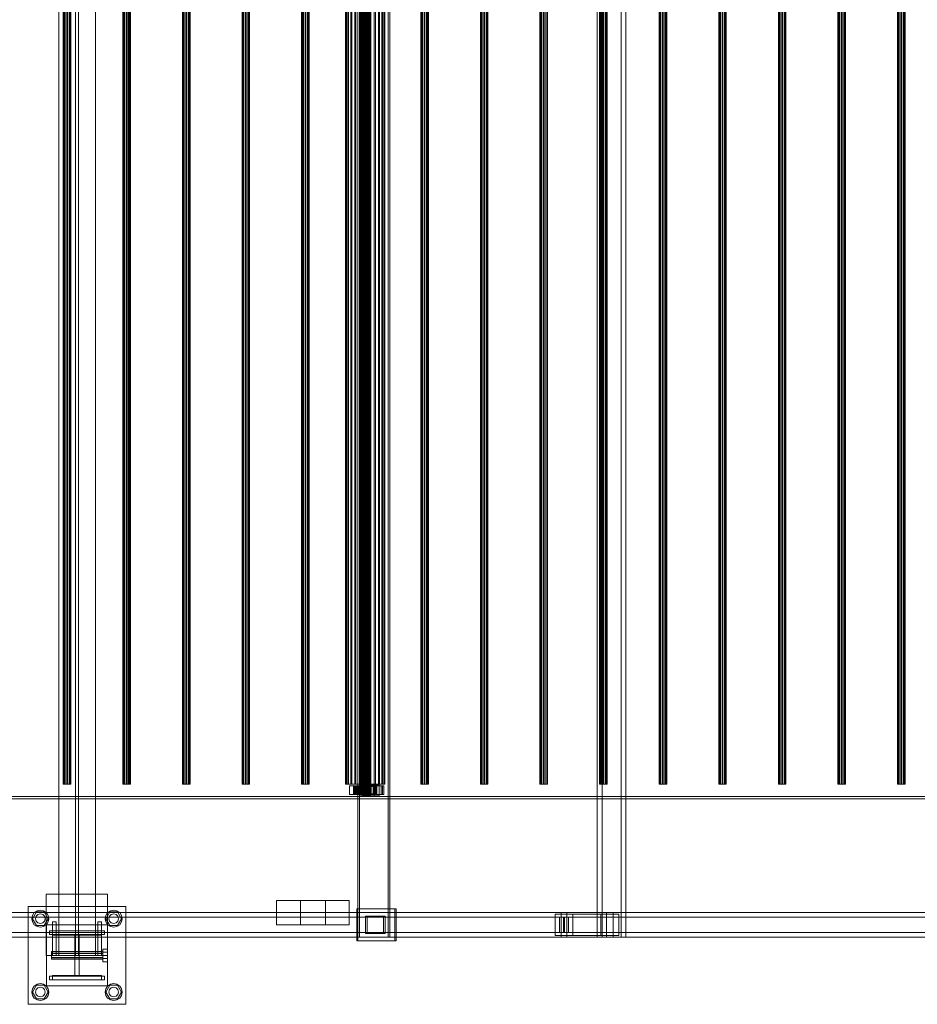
# Model space of a CAD drawing. Header units: millimetres. Extents: x -1970 to 61924, y -58230 to 6847.
# Tile 732 of 925: x 31688 to 33156, y -19610 to -18000. Entities that reach past the tile are written whole.
import ezdxf

# ---------------------------------------------------------------- set-up
doc = ezdxf.new("R2010")
doc.units = ezdxf.units.MM
doc.layers.add('superior_C03', color=7, linetype='Continuous', lineweight=0)

msp = doc.modelspace()

# ---------------------------------------------------------------- linework, layer by layer
at = {"layer": 'superior_C03'}
for p, q in [((31752.063, -16470), (31752.063, -19530)), ((31779.563, -16470), (31779.563, -19530)), ((31784.563, -19530), (31784.563, -16470)), ((31812.063, -19530), (31812.063, -16470)), ((32241.512, -16500), (32241.512, -19500)), ((32244.207, -19500), (32244.207, -16500)), ((32291.014, -19500), (32291.014, -16500)), ((32293.709, -16500), (32293.709, -19500)), ((32632.847, -16500), (32632.847, -19500)), ((32640.707, -19500), (32640.707, -16500)), ((32671.825, -19500), (32671.825, -16500)), ((32679.686, -16500), (32679.686, -19500)), ((32244.243, -19268), (32244.243, -16732)), ((32244.468, -19268), (32244.468, -16732)), ((32244.632, -19268), (32244.632, -16732)), ((32245.29, -19268), (32245.29, -16732)), ((32245.607, -19268), (32245.607, -16732)), ((32246.653, -19268), (32246.653, -16732)), ((32247.102, -19268), (32247.102, -16732)), ((32248.466, -19268), (32248.466, -16732)), ((32249.016, -19268), (32249.016, -16732)), ((32250.603, -19268), (32250.603, -16732)), ((32251.217, -19268), (32251.217, -16732)), ((32252.92, -19268), (32252.92, -16732)), ((32253.555, -19268), (32253.555, -16732)), ((32255.259, -19268), (32255.259, -16732)), ((32255.872, -19268), (32255.872, -16732)), ((32257.46, -19268), (32257.46, -16732)), ((32258.01, -19268), (32258.01, -16732)), ((32259.373, -19268), (32259.373, -16732)), ((32259.822, -19268), (32259.822, -16732)), ((32260.868, -19268), (32260.868, -16732)), ((32261.186, -19268), (32261.186, -16732)), ((32261.843, -19268), (32261.843, -16732)), ((32262.008, -16732), (32262.008, -19268)), ((32262.232, -19268), (32262.232, -16732)), ((31759.606, -16750), (31759.606, -19250)), ((31759.95, -16750), (31759.95, -19250)), ((31761.626, -16750), (31761.626, -19250)), ((31762.526, -16750), (31762.526, -19250)), ((31765.238, -16750), (31765.238, -19250)), ((31766.35, -16750), (31766.35, -19250)), ((31769.063, -16750), (31769.063, -19250)), ((31769.962, -16750), (31769.962, -19250)), ((31771.638, -16750), (31771.638, -19250)), ((31771.982, -19250), (31771.982, -16750)), ((31857.052, -16750), (31857.052, -19250)), ((31857.396, -16750), (31857.396, -19250)), ((31859.072, -16750), (31859.072, -19250)), ((31859.971, -16750), (31859.971, -19250)), ((31862.684, -16750), (31862.684, -19250)), ((31863.796, -16750), (31863.796, -19250)), ((31866.508, -16750), (31866.508, -19250)), ((31867.408, -16750), (31867.408, -19250)), ((31869.084, -16750), (31869.084, -19250)), ((31869.428, -19250), (31869.428, -16750)), ((31954.498, -16750), (31954.498, -19250)), ((31954.841, -16750), (31954.841, -19250)), ((31956.518, -16750), (31956.518, -19250)), ((31957.417, -16750), (31957.417, -19250)), ((31960.13, -16750), (31960.13, -19250)), ((31961.241, -16750), (31961.241, -19250)), ((31963.954, -16750), (31963.954, -19250)), ((31964.853, -16750), (31964.853, -19250)), ((31966.53, -16750), (31966.53, -19250)), ((31966.873, -19250), (31966.873, -16750)), ((32051.943, -16750), (32051.943, -19250)), ((32052.287, -16750), (32052.287, -19250)), ((32053.963, -16750), (32053.963, -19250)), ((32054.863, -16750), (32054.863, -19250)), ((32057.575, -16750), (32057.575, -19250)), ((32058.687, -16750), (32058.687, -19250)), ((32061.399, -16750), (32061.399, -19250)), ((32062.299, -16750), (32062.299, -19250)), ((32063.975, -16750), (32063.975, -19250)), ((32064.319, -19250), (32064.319, -16750)), ((32149.389, -16750), (32149.389, -19250)), ((32149.732, -16750), (32149.732, -19250)), ((32151.409, -16750), (32151.409, -19250)), ((32152.308, -16750), (32152.308, -19250)), ((32155.021, -16750), (32155.021, -19250)), ((32156.133, -16750), (32156.133, -19250)), ((32158.845, -16750), (32158.845, -19250)), ((32159.745, -16750), (32159.745, -19250)), ((32161.421, -16750), (32161.421, -19250)), ((32161.765, -19250), (32161.765, -16750)), ((32221.258, -19250), (32221.258, -16750)), ((32222.055, -19250), (32222.055, -16750)), ((32222.64, -19250), (32222.64, -16750)), ((32224.978, -19250), (32224.978, -16750)), ((32226.107, -19250), (32226.107, -16750)), ((32229.826, -19250), (32229.826, -16750)), ((32231.423, -19250), (32231.423, -16750)), ((32236.27, -19250), (32236.27, -16750)), ((32238.226, -19250), (32238.226, -16750)), ((32243.87, -19250), (32243.87, -16750)), ((32246.051, -19250), (32246.051, -16750)), ((32246.835, -16750), (32246.835, -19250)), ((32247.178, -16750), (32247.178, -19250)), ((32248.855, -16750), (32248.855, -19250)), ((32249.754, -16750), (32249.754, -19250)), ((32252.109, -19250), (32252.109, -16750)), ((32252.466, -16750), (32252.466, -19250)), ((32253.578, -16750), (32253.578, -19250)), ((32254.367, -19250), (32254.367, -16750)), ((32256.291, -16750), (32256.291, -19250)), ((32257.19, -16750), (32257.19, -19250)), ((32258.867, -16750), (32258.867, -19250)), ((32259.21, -19250), (32259.21, -16750)), ((32260.424, -19250), (32260.424, -16750)), ((32262.605, -19250), (32262.605, -16750)), ((32268.25, -19250), (32268.25, -16750)), ((32270.206, -19250), (32270.206, -16750)), ((32275.053, -19250), (32275.053, -16750)), ((32276.649, -19250), (32276.649, -16750)), ((32280.369, -19250), (32280.369, -16750)), ((32281.498, -19250), (32281.498, -16750)), ((32283.836, -19250), (32283.836, -16750)), ((32284.42, -16750), (32284.42, -19250)), ((32285.218, -19250), (32285.218, -16750)), ((32344.28, -16750), (32344.28, -19250)), ((32344.624, -16750), (32344.624, -19250)), ((32346.3, -16750), (32346.3, -19250)), ((32347.2, -16750), (32347.2, -19250)), ((32349.912, -16750), (32349.912, -19250)), ((32351.024, -16750), (32351.024, -19250)), ((32353.736, -16750), (32353.736, -19250)), ((32354.636, -16750), (32354.636, -19250)), ((32356.312, -16750), (32356.312, -19250)), ((32356.656, -19250), (32356.656, -16750)), ((32441.726, -16750), (32441.726, -19250)), ((32442.069, -16750), (32442.069, -19250)), ((32443.746, -16750), (32443.746, -19250)), ((32444.645, -16750), (32444.645, -19250)), ((32447.358, -16750), (32447.358, -19250)), ((32448.47, -16750), (32448.47, -19250)), ((32451.182, -16750), (32451.182, -19250)), ((32452.081, -16750), (32452.081, -19250)), ((32453.758, -16750), (32453.758, -19250)), ((32454.101, -19250), (32454.101, -16750)), ((32539.172, -16750), (32539.172, -19250)), ((32539.515, -16750), (32539.515, -19250)), ((32541.191, -16750), (32541.191, -19250)), ((32542.091, -16750), (32542.091, -19250)), ((32544.803, -16750), (32544.803, -19250)), ((32545.915, -16750), (32545.915, -19250)), ((32548.628, -16750), (32548.628, -19250)), ((32549.527, -16750), (32549.527, -19250)), ((32551.204, -16750), (32551.204, -19250)), ((32551.547, -19250), (32551.547, -16750)), ((32636.617, -16750), (32636.617, -19250)), ((32636.961, -16750), (32636.961, -19250)), ((32638.637, -16750), (32638.637, -19250)), ((32639.537, -16750), (32639.537, -19250)), ((32642.249, -16750), (32642.249, -19250)), ((32643.361, -16750), (32643.361, -19250)), ((32646.073, -16750), (32646.073, -19250)), ((32646.973, -16750), (32646.973, -19250)), ((32648.649, -16750), (32648.649, -19250)), ((32648.993, -19250), (32648.993, -16750)), ((32734.063, -16750), (32734.063, -19250)), ((32734.406, -16750), (32734.406, -19250)), ((32736.083, -16750), (32736.083, -19250)), ((32736.982, -16750), (32736.982, -19250)), ((32739.695, -16750), (32739.695, -19250)), ((32740.806, -16750), (32740.806, -19250)), ((32743.519, -16750), (32743.519, -19250)), ((32744.418, -16750), (32744.418, -19250)), ((32746.095, -16750), (32746.095, -19250)), ((32746.438, -19250), (32746.438, -16750)), ((32831.508, -16750), (32831.508, -19250)), ((32831.852, -16750), (32831.852, -19250)), ((32833.528, -16750), (32833.528, -19250)), ((32834.428, -16750), (32834.428, -19250)), ((32837.14, -16750), (32837.14, -19250)), ((32838.252, -16750), (32838.252, -19250)), ((32840.965, -16750), (32840.965, -19250)), ((32841.864, -16750), (32841.864, -19250)), ((32843.541, -16750), (32843.541, -19250)), ((32843.884, -19250), (32843.884, -16750)), ((32928.954, -16750), (32928.954, -19250)), ((32929.298, -16750), (32929.298, -19250)), ((32930.974, -16750), (32930.974, -19250)), ((32931.874, -16750), (32931.874, -19250)), ((32934.586, -16750), (32934.586, -19250)), ((32935.698, -16750), (32935.698, -19250)), ((32938.41, -16750), (32938.41, -19250)), ((32939.31, -16750), (32939.31, -19250)), ((32940.986, -16750), (32940.986, -19250)), ((32941.33, -19250), (32941.33, -16750)), ((33026.4, -16750), (33026.4, -19250)), ((33026.743, -16750), (33026.743, -19250)), ((33028.42, -16750), (33028.42, -19250)), ((33029.319, -16750), (33029.319, -19250)), ((33032.032, -16750), (33032.032, -19250)), ((33033.143, -16750), (33033.143, -19250)), ((33035.856, -16750), (33035.856, -19250)), ((33036.755, -16750), (33036.755, -19250)), ((33038.432, -16750), (33038.432, -19250)), ((33038.775, -19250), (33038.775, -16750)), ((33123.845, -16750), (33123.845, -19250)), ((33124.189, -16750), (33124.189, -19250)), ((33125.865, -16750), (33125.865, -19250)), ((33126.765, -16750), (33126.765, -19250)), ((33129.477, -16750), (33129.477, -19250)), ((33130.589, -16750), (33130.589, -19250)), ((33133.302, -16750), (33133.302, -19250)), ((33134.201, -16750), (33134.201, -19250)), ((33135.877, -16750), (33135.877, -19250)), ((33136.221, -19250), (33136.221, -16750)), ((31759.95, -19250), (31759.606, -19250)), ((31759.606, -19250), (31761.626, -19250)), ((31762.526, -19250), (31759.95, -19250)), ((31761.626, -19250), (31765.238, -19250)), ((31766.35, -19250), (31762.526, -19250)), ((31765.238, -19250), (31769.063, -19250)), ((31769.962, -19250), (31766.35, -19250)), ((31769.063, -19250), (31771.638, -19250)), ((31771.982, -19250), (31769.962, -19250)), ((31771.638, -19250), (31771.982, -19250)), ((31857.396, -19250), (31857.052, -19250)), ((31857.052, -19250), (31859.072, -19250)), ((31859.971, -19250), (31857.396, -19250)), ((31859.072, -19250), (31862.684, -19250)), ((31863.796, -19250), (31859.971, -19250)), ((31862.684, -19250), (31866.508, -19250)), ((31867.408, -19250), (31863.796, -19250)), ((31866.508, -19250), (31869.084, -19250)), ((31869.428, -19250), (31867.408, -19250)), ((31869.084, -19250), (31869.428, -19250)), ((31954.841, -19250), (31954.498, -19250)), ((31954.498, -19250), (31956.518, -19250)), ((31957.417, -19250), (31954.841, -19250)), ((31956.518, -19250), (31960.13, -19250)), ((31961.241, -19250), (31957.417, -19250)), ((31960.13, -19250), (31963.954, -19250)), ((31964.853, -19250), (31961.241, -19250)), ((31963.954, -19250), (31966.53, -19250)), ((31966.873, -19250), (31964.853, -19250)), ((31966.53, -19250), (31966.873, -19250)), ((32052.287, -19250), (32051.943, -19250)), ((32051.943, -19250), (32053.963, -19250)), ((32054.863, -19250), (32052.287, -19250)), ((32053.963, -19250), (32057.575, -19250)), ((32058.687, -19250), (32054.863, -19250)), ((32057.575, -19250), (32061.399, -19250)), ((32062.299, -19250), (32058.687, -19250)), ((32061.399, -19250), (32063.975, -19250)), ((32064.319, -19250), (32062.299, -19250)), ((32063.975, -19250), (32064.319, -19250)), ((32149.732, -19250), (32149.389, -19250)), ((32149.389, -19250), (32151.409, -19250)), ((32152.308, -19250), (32149.732, -19250)), ((32151.409, -19250), (32155.021, -19250)), ((32156.133, -19250), (32152.308, -19250)), ((32155.021, -19250), (32158.845, -19250)), ((32159.745, -19250), (32156.133, -19250)), ((32158.845, -19250), (32161.421, -19250)), ((32161.765, -19250), (32159.745, -19250)), ((32161.421, -19250), (32161.765, -19250)), ((32222.055, -19250), (32221.258, -19250)), ((32221.258, -19250), (32222.64, -19250)), ((32224.978, -19250), (32222.055, -19250)), ((32222.64, -19250), (32226.107, -19250)), ((32229.826, -19250), (32224.978, -19250)), ((32226.107, -19250), (32231.423, -19250)), ((32237.353, -19253), (32227.609, -19253)), ((32227.609, -19253), (32227.609, -19267)), ((32238.389, -19253), (32227.609, -19253)), ((32236.27, -19250), (32229.826, -19250)), ((32231.423, -19250), (32238.226, -19250)), ((32235.07, -19254), (32234.25, -19254)), ((32234.25, -19254), (32244.243, -19254)), ((32234.25, -19266), (32234.25, -19254)), ((32234.25, -19254), (32234.723, -19254)), ((32234.723, -19254), (32244.468, -19254)), ((32234.723, -19266), (32234.723, -19254)), ((32234.723, -19254), (32236.458, -19254)), ((32281.79, -19253), (32235.016, -19253)), ((32235.016, -19253), (32235.016, -19267)), ((32237.262, -19253), (32235.016, -19253)), ((32237.129, -19254), (32235.07, -19254)), ((32235.07, -19254), (32244.632, -19254)), ((32235.07, -19266), (32235.07, -19254)), ((32243.87, -19250), (32236.27, -19250)), ((32236.458, -19254), (32245.29, -19254)), ((32236.458, -19266), (32236.458, -19254)), ((32236.458, -19254), (32239.337, -19254)), ((32240.285, -19254), (32237.129, -19254)), ((32237.129, -19254), (32245.607, -19254)), ((32237.129, -19266), (32237.129, -19254)), ((32237.262, -19267), (32237.262, -19253)), ((32237.262, -19253), (32284.036, -19253)), ((32237.353, -19267), (32237.353, -19253)), ((32237.353, -19253), (32248.133, -19253)), ((32238.226, -19250), (32246.051, -19250)), ((32238.389, -19267), (32238.389, -19253)), ((32238.389, -19253), (32248.133, -19253)), ((32239.337, -19254), (32246.653, -19254)), ((32239.337, -19266), (32239.337, -19254)), ((32239.337, -19254), (32243.163, -19254)), ((32244.324, -19254), (32240.285, -19254)), ((32240.285, -19254), (32247.102, -19254)), ((32240.285, -19266), (32240.285, -19254)), ((32243.163, -19254), (32248.466, -19254)), ((32243.163, -19266), (32243.163, -19254)), ((32243.163, -19254), (32247.676, -19254)), ((32252.109, -19250), (32243.87, -19250)), ((32244.243, -19254), (32244.632, -19254)), ((32244.243, -19254), (32244.243, -19266)), ((32244.468, -19254), (32244.243, -19254)), ((32248.971, -19254), (32244.324, -19254)), ((32244.324, -19254), (32249.016, -19254)), ((32244.324, -19266), (32244.324, -19254)), ((32244.468, -19254), (32244.468, -19266)), ((32245.29, -19254), (32244.468, -19254)), ((32244.632, -19254), (32245.607, -19254)), ((32244.632, -19254), (32244.632, -19266)), ((32245.29, -19254), (32245.29, -19266)), ((32246.653, -19254), (32245.29, -19254)), ((32245.607, -19254), (32247.102, -19254)), ((32245.607, -19254), (32245.607, -19266)), ((32246.051, -19250), (32254.367, -19250)), ((32246.653, -19254), (32246.653, -19266)), ((32248.466, -19254), (32246.653, -19254)), ((32247.178, -19250), (32246.835, -19250)), ((32246.835, -19250), (32248.855, -19250)), ((32247.102, -19254), (32249.016, -19254)), ((32247.102, -19254), (32247.102, -19266)), ((32249.754, -19250), (32247.178, -19250)), ((32247.676, -19254), (32250.603, -19254)), ((32247.676, -19266), (32247.676, -19254)), ((32247.676, -19254), (32252.567, -19254)), ((32248.133, -19253), (32248.133, -19267)), ((32248.466, -19254), (32248.466, -19266)), ((32250.603, -19254), (32248.466, -19254)), ((32268.148, -19251), (32248.658, -19251)), ((32248.658, -19251), (32248.658, -19269)), ((32256.743, -19251), (32248.658, -19251)), ((32248.855, -19250), (32252.466, -19250)), ((32253.908, -19254), (32248.971, -19254)), ((32248.971, -19254), (32251.217, -19254)), ((32248.971, -19266), (32248.971, -19254)), ((32249.016, -19254), (32251.217, -19254)), ((32249.016, -19254), (32249.016, -19266)), ((32253.578, -19250), (32249.754, -19250)), ((32250.603, -19254), (32250.603, -19266)), ((32252.92, -19254), (32250.603, -19254)), ((32251.217, -19254), (32253.555, -19254)), ((32251.217, -19254), (32251.217, -19266)), ((32260.424, -19250), (32252.109, -19250)), ((32252.466, -19250), (32256.291, -19250)), ((32252.567, -19254), (32252.92, -19254)), ((32252.567, -19266), (32252.567, -19254)), ((32252.567, -19254), (32257.505, -19254)), ((32252.92, -19254), (32252.92, -19266)), ((32255.259, -19254), (32252.92, -19254)), ((32253.908, -19254), (32253.555, -19254)), ((32253.555, -19254), (32255.872, -19254)), ((32253.555, -19254), (32253.555, -19266)), ((32257.19, -19250), (32253.578, -19250)), ((32258.8, -19254), (32253.908, -19254)), ((32253.908, -19266), (32253.908, -19254)), ((32254.367, -19250), (32262.605, -19250)), ((32257.505, -19254), (32255.259, -19254)), ((32255.259, -19254), (32255.259, -19266)), ((32257.46, -19254), (32255.259, -19254)), ((32258.8, -19254), (32255.872, -19254)), ((32255.872, -19254), (32258.01, -19254)), ((32255.872, -19254), (32255.872, -19266)), ((32256.291, -19250), (32258.867, -19250)), ((32256.743, -19269), (32256.743, -19251)), ((32256.743, -19251), (32276.232, -19251)), ((32259.21, -19250), (32257.19, -19250)), ((32262.151, -19254), (32257.46, -19254)), ((32257.46, -19254), (32257.46, -19266)), ((32259.373, -19254), (32257.46, -19254)), ((32257.505, -19266), (32257.505, -19254)), ((32257.505, -19254), (32262.151, -19254)), ((32263.312, -19254), (32258.01, -19254)), ((32258.01, -19254), (32259.822, -19254)), ((32258.01, -19254), (32258.01, -19266)), ((32268.536, -19253), (32258.792, -19253)), ((32258.792, -19253), (32258.792, -19267)), ((32269.571, -19253), (32258.792, -19253)), ((32263.312, -19254), (32258.8, -19254)), ((32258.8, -19266), (32258.8, -19254)), ((32258.867, -19250), (32259.21, -19250)), ((32266.19, -19254), (32259.373, -19254)), ((32259.373, -19254), (32259.373, -19266)), ((32260.868, -19254), (32259.373, -19254)), ((32267.138, -19254), (32259.822, -19254)), ((32259.822, -19254), (32261.186, -19254)), ((32259.822, -19254), (32259.822, -19266)), ((32268.25, -19250), (32260.424, -19250)), ((32269.347, -19254), (32260.868, -19254)), ((32260.868, -19254), (32260.868, -19266)), ((32261.843, -19254), (32260.868, -19254)), ((32270.017, -19254), (32261.186, -19254)), ((32261.186, -19254), (32262.008, -19254)), ((32261.186, -19254), (32261.186, -19266)), ((32271.405, -19254), (32261.843, -19254)), ((32261.843, -19254), (32261.843, -19266)), ((32262.232, -19254), (32261.843, -19254)), ((32262.008, -19254), (32271.752, -19254)), ((32262.008, -19266), (32262.008, -19254)), ((32262.008, -19254), (32262.232, -19254)), ((32262.151, -19266), (32262.151, -19254)), ((32262.151, -19254), (32266.19, -19254)), ((32272.226, -19254), (32262.232, -19254)), ((32262.232, -19254), (32262.232, -19266)), ((32262.605, -19250), (32270.206, -19250)), ((32267.138, -19254), (32263.312, -19254)), ((32263.312, -19266), (32263.312, -19254)), ((32266.19, -19266), (32266.19, -19254)), ((32266.19, -19254), (32269.347, -19254)), ((32270.017, -19254), (32267.138, -19254)), ((32267.138, -19266), (32267.138, -19254)), ((32268.148, -19269), (32268.148, -19251)), ((32268.148, -19251), (32276.232, -19251)), ((32275.053, -19250), (32268.25, -19250)), ((32268.536, -19267), (32268.536, -19253)), ((32268.536, -19253), (32279.316, -19253)), ((32269.347, -19266), (32269.347, -19254)), ((32269.347, -19254), (32271.405, -19254)), ((32269.571, -19267), (32269.571, -19253)), ((32269.571, -19253), (32279.316, -19253)), ((32271.752, -19254), (32270.017, -19254)), ((32270.017, -19266), (32270.017, -19254)), ((32270.206, -19250), (32276.649, -19250)), ((32271.405, -19266), (32271.405, -19254)), ((32271.405, -19254), (32272.226, -19254)), ((32271.752, -19254), (32271.752, -19266)), ((32272.226, -19254), (32271.752, -19254)), ((32272.226, -19266), (32272.226, -19254)), ((32280.369, -19250), (32275.053, -19250)), ((32276.232, -19251), (32276.232, -19269)), ((32276.649, -19250), (32281.498, -19250)), ((32279.316, -19253), (32279.316, -19267)), ((32283.836, -19250), (32280.369, -19250)), ((32281.498, -19250), (32284.42, -19250)), ((32281.79, -19267), (32281.79, -19253)), ((32281.79, -19253), (32284.036, -19253)), ((32285.218, -19250), (32283.836, -19250)), ((32284.036, -19253), (32284.036, -19267)), ((32284.42, -19250), (32285.218, -19250)), ((32344.624, -19250), (32344.28, -19250)), ((32344.28, -19250), (32346.3, -19250)), ((32347.2, -19250), (32344.624, -19250)), ((32346.3, -19250), (32349.912, -19250)), ((32351.024, -19250), (32347.2, -19250)), ((32349.912, -19250), (32353.736, -19250)), ((32354.636, -19250), (32351.024, -19250)), ((32353.736, -19250), (32356.312, -19250)), ((32356.656, -19250), (32354.636, -19250)), ((32356.312, -19250), (32356.656, -19250)), ((32442.069, -19250), (32441.726, -19250)), ((32441.726, -19250), (32443.746, -19250)), ((32444.645, -19250), (32442.069, -19250)), ((32443.746, -19250), (32447.358, -19250)), ((32448.47, -19250), (32444.645, -19250)), ((32447.358, -19250), (32451.182, -19250)), ((32452.081, -19250), (32448.47, -19250)), ((32451.182, -19250), (32453.758, -19250)), ((32454.101, -19250), (32452.081, -19250)), ((32453.758, -19250), (32454.101, -19250)), ((32539.515, -19250), (32539.172, -19250)), ((32539.172, -19250), (32541.191, -19250)), ((32542.091, -19250), (32539.515, -19250)), ((32541.191, -19250), (32544.803, -19250)), ((32545.915, -19250), (32542.091, -19250)), ((32544.803, -19250), (32548.628, -19250)), ((32549.527, -19250), (32545.915, -19250)), ((32548.628, -19250), (32551.204, -19250)), ((32551.547, -19250), (32549.527, -19250)), ((32551.204, -19250), (32551.547, -19250)), ((32636.961, -19250), (32636.617, -19250)), ((32636.617, -19250), (32638.637, -19250)), ((32639.537, -19250), (32636.961, -19250)), ((32638.637, -19250), (32642.249, -19250)), ((32643.361, -19250), (32639.537, -19250)), ((32642.249, -19250), (32646.073, -19250)), ((32646.973, -19250), (32643.361, -19250)), ((32646.073, -19250), (32648.649, -19250)), ((32648.993, -19250), (32646.973, -19250)), ((32648.649, -19250), (32648.993, -19250)), ((32734.406, -19250), (32734.063, -19250)), ((32734.063, -19250), (32736.083, -19250)), ((32736.982, -19250), (32734.406, -19250)), ((32736.083, -19250), (32739.695, -19250)), ((32740.806, -19250), (32736.982, -19250)), ((32739.695, -19250), (32743.519, -19250)), ((32744.418, -19250), (32740.806, -19250)), ((32743.519, -19250), (32746.095, -19250)), ((32746.438, -19250), (32744.418, -19250)), ((32746.095, -19250), (32746.438, -19250)), ((32831.852, -19250), (32831.508, -19250)), ((32831.508, -19250), (32833.528, -19250)), ((32834.428, -19250), (32831.852, -19250)), ((32833.528, -19250), (32837.14, -19250)), ((32838.252, -19250), (32834.428, -19250)), ((32837.14, -19250), (32840.965, -19250)), ((32841.864, -19250), (32838.252, -19250)), ((32840.965, -19250), (32843.541, -19250)), ((32843.884, -19250), (32841.864, -19250)), ((32843.541, -19250), (32843.884, -19250)), ((32929.298, -19250), (32928.954, -19250)), ((32928.954, -19250), (32930.974, -19250)), ((32931.874, -19250), (32929.298, -19250)), ((32930.974, -19250), (32934.586, -19250)), ((32935.698, -19250), (32931.874, -19250)), ((32934.586, -19250), (32938.41, -19250)), ((32939.31, -19250), (32935.698, -19250)), ((32938.41, -19250), (32940.986, -19250)), ((32941.33, -19250), (32939.31, -19250)), ((32940.986, -19250), (32941.33, -19250)), ((33026.743, -19250), (33026.4, -19250)), ((33026.4, -19250), (33028.42, -19250)), ((33029.319, -19250), (33026.743, -19250)), ((33028.42, -19250), (33032.032, -19250)), ((33033.143, -19250), (33029.319, -19250)), ((33032.032, -19250), (33035.856, -19250)), ((33036.755, -19250), (33033.143, -19250)), ((33035.856, -19250), (33038.432, -19250)), ((33038.775, -19250), (33036.755, -19250)), ((33038.432, -19250), (33038.775, -19250)), ((33124.189, -19250), (33123.845, -19250)), ((33123.845, -19250), (33125.865, -19250)), ((33126.765, -19250), (33124.189, -19250)), ((33125.865, -19250), (33129.477, -19250)), ((33130.589, -19250), (33126.765, -19250)), ((33129.477, -19250), (33133.302, -19250)), ((33134.201, -19250), (33130.589, -19250)), ((33133.302, -19250), (33135.877, -19250)), ((33136.221, -19250), (33134.201, -19250)), ((33135.877, -19250), (33136.221, -19250)), ((40313.243, -19270), (29204.438, -19270)), ((29205.337, -19270), (40314.141, -19270)), ((29233.633, -19270), (40342.437, -19270)), ((32227.609, -19267), (32237.353, -19267)), ((32227.609, -19267), (32238.389, -19267)), ((32244.243, -19266), (32234.25, -19266)), ((32234.25, -19266), (32235.07, -19266)), ((32234.723, -19266), (32234.25, -19266)), ((32244.468, -19266), (32234.723, -19266)), ((32236.458, -19266), (32234.723, -19266)), ((32235.016, -19267), (32281.79, -19267)), ((32235.016, -19267), (32237.262, -19267)), ((32244.632, -19266), (32235.07, -19266)), ((32235.07, -19266), (32237.129, -19266)), ((32245.29, -19266), (32236.458, -19266)), ((32239.337, -19266), (32236.458, -19266)), ((32245.607, -19266), (32237.129, -19266)), ((32237.129, -19266), (32240.285, -19266)), ((32284.036, -19267), (32237.262, -19267)), ((32248.133, -19267), (32237.353, -19267)), ((32248.133, -19267), (32238.389, -19267)), ((32246.653, -19266), (32239.337, -19266)), ((32243.163, -19266), (32239.337, -19266)), ((32247.102, -19266), (32240.285, -19266)), ((32240.285, -19266), (32244.324, -19266)), ((32248.466, -19266), (32243.163, -19266)), ((32247.676, -19266), (32243.163, -19266)), ((32244.632, -19266), (32244.243, -19266)), ((32244.243, -19266), (32244.468, -19266)), ((32244.468, -19268), (32244.243, -19268)), ((32244.243, -19268), (32244.632, -19268)), ((32249.016, -19266), (32244.324, -19266)), ((32244.324, -19266), (32248.971, -19266)), ((32244.468, -19266), (32245.29, -19266)), ((32245.29, -19268), (32244.468, -19268)), ((32245.607, -19266), (32244.632, -19266)), ((32244.632, -19268), (32245.607, -19268)), ((32245.29, -19266), (32246.653, -19266)), ((32246.653, -19268), (32245.29, -19268)), ((32247.102, -19266), (32245.607, -19266)), ((32245.607, -19268), (32247.102, -19268)), ((32246.653, -19266), (32248.466, -19266)), ((32248.466, -19268), (32246.653, -19268)), ((32249.016, -19266), (32247.102, -19266)), ((32247.102, -19268), (32249.016, -19268)), ((32250.603, -19266), (32247.676, -19266)), ((32252.567, -19266), (32247.676, -19266)), ((32248.466, -19266), (32250.603, -19266)), ((32250.603, -19268), (32248.466, -19268)), ((32248.658, -19269), (32268.148, -19269)), ((32256.743, -19269), (32248.658, -19269)), ((32251.217, -19266), (32248.971, -19266)), ((32248.971, -19266), (32253.908, -19266)), ((32251.217, -19266), (32249.016, -19266)), ((32249.016, -19268), (32251.217, -19268)), ((32250.603, -19266), (32252.92, -19266)), ((32252.92, -19268), (32250.603, -19268)), ((32253.555, -19266), (32251.217, -19266)), ((32251.217, -19268), (32253.555, -19268)), ((32252.92, -19266), (32252.567, -19266)), ((32257.505, -19266), (32252.567, -19266)), ((32252.92, -19266), (32255.259, -19266)), ((32255.259, -19268), (32252.92, -19268)), ((32255.872, -19266), (32253.555, -19266)), ((32253.555, -19266), (32253.908, -19266)), ((32253.555, -19268), (32255.872, -19268)), ((32253.908, -19266), (32258.8, -19266)), ((32255.259, -19266), (32257.505, -19266)), ((32255.259, -19266), (32257.46, -19266)), ((32257.46, -19268), (32255.259, -19268)), ((32258.01, -19266), (32255.872, -19266)), ((32255.872, -19266), (32258.8, -19266)), ((32255.872, -19268), (32258.01, -19268)), ((32276.232, -19269), (32256.743, -19269)), ((32257.46, -19266), (32262.151, -19266)), ((32257.46, -19266), (32259.373, -19266)), ((32259.373, -19268), (32257.46, -19268)), ((32262.151, -19266), (32257.505, -19266)), ((32259.822, -19266), (32258.01, -19266)), ((32258.01, -19266), (32263.312, -19266)), ((32258.01, -19268), (32259.822, -19268)), ((32258.792, -19267), (32268.536, -19267)), ((32258.792, -19267), (32269.571, -19267)), ((32258.8, -19266), (32263.312, -19266)), ((32259.373, -19266), (32266.19, -19266)), ((32259.373, -19266), (32260.868, -19266)), ((32260.868, -19268), (32259.373, -19268)), ((32261.186, -19266), (32259.822, -19266)), ((32259.822, -19266), (32267.138, -19266)), ((32259.822, -19268), (32261.186, -19268)), ((32260.868, -19266), (32269.347, -19266)), ((32260.868, -19266), (32261.843, -19266)), ((32261.843, -19268), (32260.868, -19268)), ((32262.008, -19266), (32261.186, -19266)), ((32261.186, -19266), (32270.017, -19266)), ((32261.186, -19268), (32262.008, -19268)), ((32261.843, -19266), (32271.405, -19266)), ((32261.843, -19266), (32262.232, -19266)), ((32262.232, -19268), (32261.843, -19268)), ((32271.752, -19266), (32262.008, -19266)), ((32262.232, -19266), (32262.008, -19266)), ((32262.008, -19268), (32262.232, -19268)), ((32266.19, -19266), (32262.151, -19266)), ((32262.232, -19266), (32272.226, -19266)), ((32263.312, -19266), (32267.138, -19266)), ((32269.347, -19266), (32266.19, -19266)), ((32267.138, -19266), (32270.017, -19266)), ((32276.232, -19269), (32268.148, -19269)), ((32279.316, -19267), (32268.536, -19267)), ((32271.405, -19266), (32269.347, -19266)), ((32279.316, -19267), (32269.571, -19267)), ((32270.017, -19266), (32271.752, -19266)), ((32272.226, -19266), (32271.405, -19266)), ((32271.752, -19266), (32272.226, -19266)), ((32284.036, -19267), (32281.79, -19267)), ((29204.438, -19274), (40313.243, -19274)), ((40342.437, -19274), (29233.633, -19274)), ((31731.838, -19530), (31731.838, -19430)), ((31731.838, -19430), (31831.838, -19430)), ((31831.838, -19430), (31831.838, -19530)), ((32147.297, -19440), (32108.319, -19440)), ((32108.319, -19440), (32108.319, -19480)), ((32188.268, -19440), (32108.319, -19440)), ((32147.297, -19480), (32147.297, -19440)), ((32147.297, -19440), (32227.246, -19440)), ((32188.268, -19480), (32188.268, -19440)), ((32188.268, -19440), (32227.246, -19440)), ((32227.246, -19440), (32227.246, -19480)), ((32573.959, -19460), (31404.611, -19460)), ((31413.594, -19460), (32582.942, -19460)), ((32647.845, -19460), (31478.497, -19460)), ((31489.726, -19460), (32659.074, -19460)), ((31702.063, -19610), (31702.063, -19450)), ((31702.063, -19450), (31862.063, -19450)), ((31708.063, -19470), (31709.128, -19464.642)), ((31709.128, -19464.642), (31712.163, -19460.101)), ((31709.263, -19470), (31715.663, -19458.915)), ((31712.163, -19460.101), (31716.705, -19457.066)), ((31715.134, -19466), (31718.063, -19463.072)), ((31715.663, -19458.915), (31728.463, -19458.915)), ((31716.705, -19457.066), (31722.063, -19456)), ((31718.063, -19463.072), (31722.063, -19462)), ((31722.063, -19456), (31727.42, -19457.066)), ((31722.063, -19462), (31726.063, -19463.072)), ((31726.063, -19463.072), (31728.991, -19466)), ((31727.42, -19457.066), (31731.962, -19460.101)), ((31728.463, -19458.915), (31734.863, -19470)), ((31731.962, -19460.101), (31734.997, -19464.642)), ((31734.997, -19464.642), (31736.063, -19470)), ((31828.063, -19470), (31829.128, -19464.642)), ((31829.128, -19464.642), (31832.163, -19460.101)), ((31829.263, -19470), (31835.663, -19458.915)), ((31832.163, -19460.101), (31836.705, -19457.066)), ((31835.134, -19466), (31838.063, -19463.072)), ((31835.663, -19458.915), (31848.463, -19458.915)), ((31836.705, -19457.066), (31842.063, -19456)), ((31838.063, -19463.072), (31842.063, -19462)), ((31842.063, -19456), (31847.42, -19457.066)), ((31842.063, -19462), (31846.063, -19463.072)), ((31846.063, -19463.072), (31848.991, -19466)), ((31847.42, -19457.066), (31851.962, -19460.101)), ((31848.463, -19458.915), (31854.863, -19470)), ((31851.962, -19460.101), (31854.997, -19464.642)), ((31854.997, -19464.642), (31856.063, -19470)), ((31862.063, -19450), (31862.063, -19610)), ((32301.937, -19454), (32239.572, -19454)), ((32239.572, -19454), (32239.572, -19506)), ((32241.369, -19454), (32239.572, -19454)), ((32241.369, -19506), (32241.369, -19454)), ((32241.369, -19454), (32303.734, -19454)), ((32301.937, -19506), (32301.937, -19454)), ((32301.937, -19454), (32303.734, -19454)), ((32303.734, -19454), (32303.734, -19506)), ((32593.067, -19462.5), (32563.834, -19462.5)), ((32563.834, -19462.5), (32563.834, -19497.5)), ((32638.842, -19462.5), (32563.834, -19462.5)), ((32573.959, -19460), (32573.959, -19500)), ((32582.942, -19460), (32573.959, -19460)), ((33743.307, -19460), (32573.959, -19460)), ((32582.942, -19500), (32582.942, -19460)), ((32582.942, -19460), (33752.29, -19460)), ((32593.067, -19497.5), (32593.067, -19462.5)), ((32593.067, -19462.5), (32668.076, -19462.5)), ((32638.842, -19497.5), (32638.842, -19462.5)), ((32638.842, -19462.5), (32668.076, -19462.5)), ((32647.845, -19460), (32647.845, -19500)), ((32659.074, -19460), (32647.845, -19460)), ((33817.193, -19460), (32647.845, -19460)), ((32659.074, -19500), (32659.074, -19460)), ((32659.074, -19460), (33828.421, -19460)), ((32668.076, -19462.5), (32668.076, -19497.5)), ((32571.286, -19467.5), (31476.947, -19467.5)), ((31491.276, -19467.5), (32585.615, -19467.5)), ((31709.128, -19475.358), (31708.063, -19470)), ((31712.163, -19479.899), (31709.128, -19475.358)), ((31715.663, -19481.085), (31709.263, -19470)), ((31716.705, -19482.934), (31712.163, -19479.899)), ((31714.063, -19470), (31715.134, -19466)), ((31715.134, -19474), (31714.063, -19470)), ((31718.063, -19476.928), (31715.134, -19474)), ((31722.063, -19478), (31718.063, -19476.928)), ((31726.063, -19476.928), (31722.063, -19478)), ((31728.991, -19474), (31726.063, -19476.928)), ((31731.962, -19479.899), (31727.42, -19482.934)), ((31734.863, -19470), (31728.463, -19481.085)), ((31728.991, -19466), (31730.063, -19470)), ((31730.063, -19470), (31728.991, -19474)), ((31734.997, -19475.358), (31731.962, -19479.899)), ((31732.063, -19580), (31732.063, -19480)), ((31732.063, -19480), (31832.063, -19480)), ((31736.063, -19470), (31734.997, -19475.358)), ((31742.063, -19530), (31742.063, -19475)), ((31742.063, -19475), (31748.063, -19475)), ((31748.063, -19530), (31748.063, -19475)), ((31816.063, -19530), (31816.063, -19475)), ((31816.063, -19475), (31822.063, -19475)), ((31822.063, -19530), (31822.063, -19475)), ((31829.128, -19475.358), (31828.063, -19470)), ((31832.163, -19479.899), (31829.128, -19475.358)), ((31835.663, -19481.085), (31829.263, -19470)), ((31832.063, -19480), (31832.063, -19580)), ((31836.705, -19482.934), (31832.163, -19479.899)), ((31834.063, -19470), (31835.134, -19466)), ((31835.134, -19474), (31834.063, -19470)), ((31838.063, -19476.928), (31835.134, -19474)), ((31842.063, -19478), (31838.063, -19476.928)), ((31846.063, -19476.928), (31842.063, -19478)), ((31848.991, -19474), (31846.063, -19476.928)), ((31851.962, -19479.899), (31847.42, -19482.934)), ((31854.863, -19470), (31848.463, -19481.085)), ((31848.991, -19466), (31850.063, -19470)), ((31850.063, -19470), (31848.991, -19474)), ((31854.997, -19475.358), (31851.962, -19479.899)), ((31856.063, -19470), (31854.997, -19475.358)), ((32108.319, -19480), (32147.297, -19480)), ((32108.319, -19480), (32188.268, -19480)), ((32227.246, -19480), (32147.297, -19480)), ((32227.246, -19480), (32188.268, -19480)), ((32283.126, -19466), (32253.892, -19466)), ((32253.892, -19466), (32253.892, -19494)), ((32256.587, -19466), (32253.892, -19466)), ((32256.587, -19494), (32256.587, -19466)), ((32256.587, -19466), (32285.821, -19466)), ((32283.126, -19494), (32283.126, -19466)), ((32283.126, -19466), (32285.821, -19466)), ((32285.821, -19466), (32285.821, -19494)), ((32571.286, -19467.5), (32571.286, -19492.5)), ((32585.615, -19467.5), (32571.286, -19467.5)), ((32579.125, -19467.5), (32577.777, -19467.5)), ((32577.777, -19467.5), (32577.777, -19492.5)), ((32577.777, -19467.5), (33822.133, -19467.5)), ((32579.125, -19492.5), (32579.125, -19467.5)), ((33823.481, -19467.5), (32579.125, -19467.5)), ((32585.615, -19492.5), (32585.615, -19467.5)), ((31476.947, -19492.5), (32571.286, -19492.5)), ((31491.276, -19492.5), (32585.615, -19492.5)), ((31728.463, -19481.085), (31715.663, -19481.085)), ((31722.063, -19484), (31716.705, -19482.934)), ((31727.42, -19482.934), (31722.063, -19484)), ((31737.063, -19490), (31827.063, -19490)), ((31737.063, -19496), (31737.063, -19490)), ((31737.063, -19496), (31827.063, -19496)), ((31742.063, -19497), (31742.063, -19490)), ((31742.063, -19490), (31822.063, -19490)), ((31822.063, -19497), (31742.063, -19497)), ((31778.563, -19563), (31778.563, -19497)), ((31778.563, -19497), (31785.563, -19497)), ((31785.563, -19497), (31785.563, -19563)), ((31822.063, -19490), (31822.063, -19497)), ((31827.063, -19496), (31827.063, -19490)), ((31848.463, -19481.085), (31835.663, -19481.085)), ((31842.063, -19484), (31836.705, -19482.934)), ((31847.42, -19482.934), (31842.063, -19484)), ((32253.892, -19494), (32283.126, -19494)), ((32253.892, -19494), (32256.587, -19494)), ((32285.821, -19494), (32256.587, -19494)), ((32285.821, -19494), (32283.126, -19494)), ((32571.286, -19492.5), (32585.615, -19492.5)), ((32577.777, -19492.5), (32579.125, -19492.5)), ((32577.777, -19492.5), (33822.133, -19492.5)), ((32579.125, -19492.5), (33823.481, -19492.5)), ((29204.438, -19500), (40313.243, -19500)), ((40314.141, -19500), (29205.337, -19500)), ((31404.611, -19500), (32573.959, -19500)), ((31413.594, -19500), (32582.942, -19500)), ((31478.497, -19500), (32647.845, -19500)), ((31489.726, -19500), (32659.074, -19500)), ((32239.572, -19506), (32301.937, -19506)), ((32239.572, -19506), (32241.369, -19506)), ((32303.734, -19506), (32241.369, -19506)), ((32241.512, -19500), (32291.014, -19500)), ((32241.512, -19500), (32244.207, -19500)), ((32293.709, -19500), (32244.207, -19500)), ((32293.709, -19500), (32291.014, -19500)), ((32303.734, -19506), (32301.937, -19506)), ((32563.834, -19497.5), (32593.067, -19497.5)), ((32638.842, -19497.5), (32563.834, -19497.5)), ((32573.959, -19500), (32582.942, -19500)), ((32573.959, -19500), (33743.307, -19500)), ((32582.942, -19500), (33752.29, -19500)), ((32668.076, -19497.5), (32593.067, -19497.5)), ((32632.847, -19500), (32671.825, -19500)), ((32632.847, -19500), (32640.707, -19500)), ((32668.076, -19497.5), (32638.842, -19497.5)), ((32679.686, -19500), (32640.707, -19500)), ((32647.845, -19500), (32659.074, -19500)), ((32647.845, -19500), (33817.193, -19500)), ((32659.074, -19500), (33828.421, -19500)), ((32679.686, -19500), (32671.825, -19500)), ((31740.063, -19524.457), (31740.063, -19523.6)), ((31824.063, -19523.6), (31740.063, -19523.6)), ((31740.063, -19524.457), (31740.063, -19526.8)), ((31740.063, -19524.457), (31824.063, -19524.457)), ((31740.063, -19526.8), (31740.063, -19530)), ((31740.063, -19526.8), (31824.063, -19526.8)), ((31824.063, -19524.8), (31824.063, -19519.6)), ((31832.063, -19519.6), (31824.063, -19519.6)), ((31824.063, -19523.6), (31824.063, -19524.457)), ((31824.063, -19524.457), (31824.063, -19526.8)), ((31824.063, -19524.8), (31824.063, -19535.2)), ((31824.063, -19524.8), (31832.063, -19524.8)), ((31824.063, -19526.8), (31824.063, -19530)), ((31832.063, -19519.6), (31832.063, -19524.8)), ((31832.063, -19524.8), (31832.063, -19535.2)), ((31831.838, -19530), (31731.838, -19530)), ((31740.063, -19530), (31740.063, -19533.2)), ((31740.063, -19530), (31824.063, -19530)), ((31740.063, -19533.2), (31740.063, -19535.543)), ((31740.063, -19533.2), (31824.063, -19533.2)), ((31740.063, -19535.543), (31740.063, -19536.4)), ((31740.063, -19535.543), (31824.063, -19535.543)), ((31740.063, -19536.4), (31824.063, -19536.4)), ((31742.063, -19530), (31748.063, -19530)), ((31812.063, -19530), (31752.063, -19530)), ((31784.563, -19530), (31779.563, -19530)), ((31816.063, -19530), (31822.063, -19530)), ((31824.063, -19530), (31824.063, -19533.2)), ((31824.063, -19533.2), (31824.063, -19535.543)), ((31824.063, -19535.2), (31824.063, -19540.4)), ((31824.063, -19535.2), (31832.063, -19535.2)), ((31824.063, -19535.543), (31824.063, -19536.4)), ((31824.063, -19540.4), (31832.063, -19540.4)), ((31832.063, -19535.2), (31832.063, -19540.4)), ((31712.163, -19580.101), (31716.705, -19577.066)), ((31716.705, -19577.066), (31722.063, -19576)), ((31722.063, -19576), (31727.42, -19577.066)), ((31727.42, -19577.066), (31731.962, -19580.101)), ((31737.063, -19564), (31827.063, -19564)), ((31737.063, -19570), (31737.063, -19564)), ((31737.063, -19570), (31827.063, -19570)), ((31742.063, -19570), (31742.063, -19563)), ((31742.063, -19563), (31822.063, -19563)), ((31822.063, -19570), (31742.063, -19570)), ((31785.563, -19563), (31778.563, -19563)), ((31822.063, -19563), (31822.063, -19570)), ((31827.063, -19570), (31827.063, -19564)), ((31832.163, -19580.101), (31836.705, -19577.066)), ((31836.705, -19577.066), (31842.063, -19576)), ((31842.063, -19576), (31847.42, -19577.066)), ((31847.42, -19577.066), (31851.962, -19580.101)), ((31708.063, -19590), (31709.128, -19584.642)), ((31709.128, -19595.358), (31708.063, -19590)), ((31709.128, -19584.642), (31712.163, -19580.101)), ((31709.263, -19590), (31715.663, -19578.915)), ((31715.663, -19601.085), (31709.263, -19590)), ((31714.063, -19590), (31715.134, -19586)), ((31715.134, -19594), (31714.063, -19590)), ((31715.134, -19586), (31718.063, -19583.072)), ((31715.663, -19578.915), (31728.463, -19578.915)), ((31718.063, -19583.072), (31722.063, -19582)), ((31722.063, -19582), (31726.063, -19583.072)), ((31726.063, -19583.072), (31728.991, -19586)), ((31728.463, -19578.915), (31734.863, -19590)), ((31734.863, -19590), (31728.463, -19601.085)), ((31728.991, -19586), (31730.063, -19590)), ((31730.063, -19590), (31728.991, -19594)), ((31731.962, -19580.101), (31734.997, -19584.642)), ((31832.063, -19580), (31732.063, -19580)), ((31734.997, -19584.642), (31736.063, -19590)), ((31736.063, -19590), (31734.997, -19595.358)), ((31828.063, -19590), (31829.128, -19584.642)), ((31829.128, -19595.358), (31828.063, -19590)), ((31829.128, -19584.642), (31832.163, -19580.101)), ((31829.263, -19590), (31835.663, -19578.915)), ((31835.663, -19601.085), (31829.263, -19590)), ((31834.063, -19590), (31835.134, -19586)), ((31835.134, -19594), (31834.063, -19590)), ((31835.134, -19586), (31838.063, -19583.072)), ((31835.663, -19578.915), (31848.463, -19578.915)), ((31838.063, -19583.072), (31842.063, -19582)), ((31842.063, -19582), (31846.063, -19583.072)), ((31846.063, -19583.072), (31848.991, -19586)), ((31848.463, -19578.915), (31854.863, -19590)), ((31854.863, -19590), (31848.463, -19601.085)), ((31848.991, -19586), (31850.063, -19590)), ((31850.063, -19590), (31848.991, -19594)), ((31851.962, -19580.101), (31854.997, -19584.642)), ((31854.997, -19584.642), (31856.063, -19590)), ((31856.063, -19590), (31854.997, -19595.358)), ((31712.163, -19599.899), (31709.128, -19595.358)), ((31716.705, -19602.934), (31712.163, -19599.899)), ((31718.063, -19596.928), (31715.134, -19594)), ((31728.463, -19601.085), (31715.663, -19601.085)), ((31722.063, -19604), (31716.705, -19602.934)), ((31722.063, -19598), (31718.063, -19596.928)), ((31726.063, -19596.928), (31722.063, -19598)), ((31727.42, -19602.934), (31722.063, -19604)), ((31728.991, -19594), (31726.063, -19596.928)), ((31731.962, -19599.899), (31727.42, -19602.934)), ((31734.997, -19595.358), (31731.962, -19599.899)), ((31832.163, -19599.899), (31829.128, -19595.358)), ((31836.705, -19602.934), (31832.163, -19599.899)), ((31838.063, -19596.928), (31835.134, -19594)), ((31848.463, -19601.085), (31835.663, -19601.085)), ((31842.063, -19604), (31836.705, -19602.934)), ((31842.063, -19598), (31838.063, -19596.928)), ((31846.063, -19596.928), (31842.063, -19598)), ((31847.42, -19602.934), (31842.063, -19604)), ((31848.991, -19594), (31846.063, -19596.928)), ((31851.962, -19599.899), (31847.42, -19602.934)), ((31854.997, -19595.358), (31851.962, -19599.899)), ((31862.063, -19610), (31702.063, -19610))]:
    msp.add_line(p, q, dxfattribs=at)

doc.saveas('drawing.dxf')
